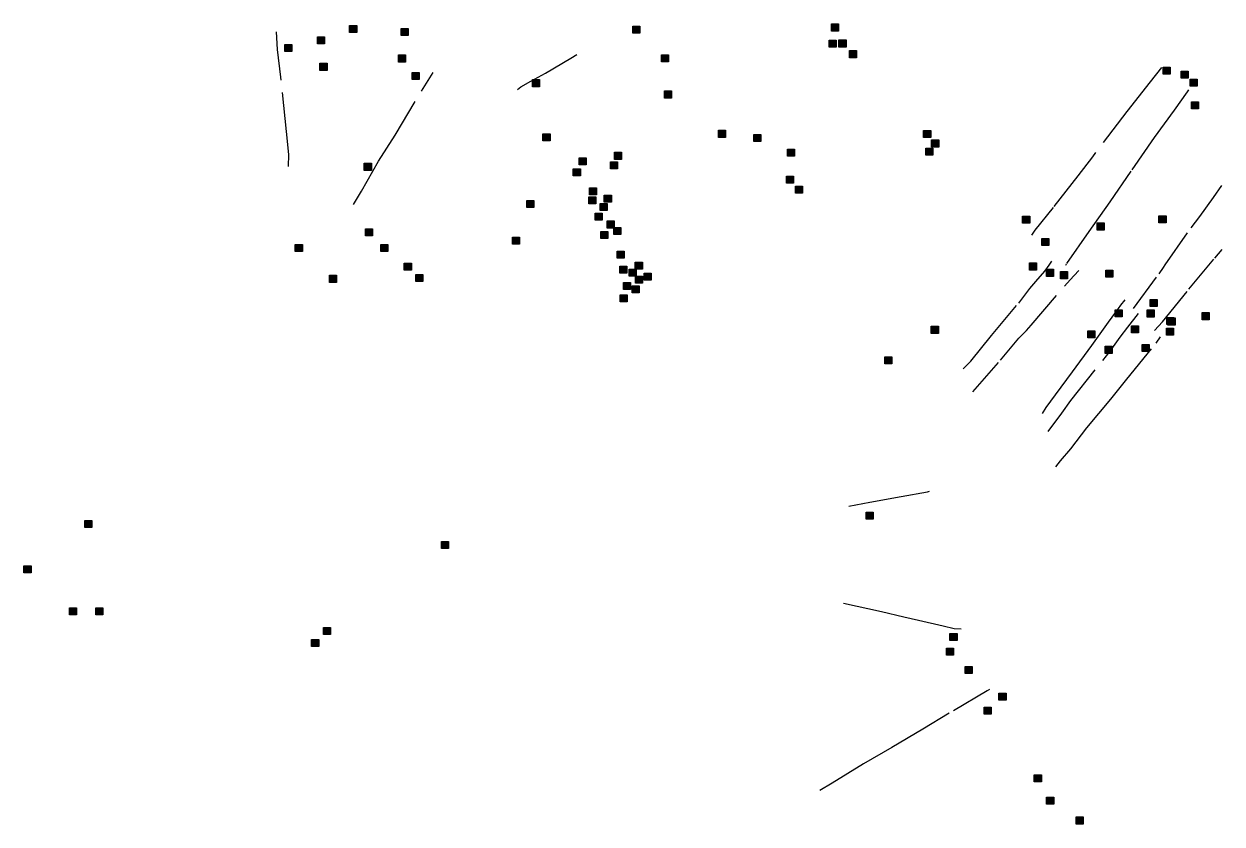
# Model space of a CAD drawing. Extents: x 393.5 to 446.9, y 8064.8 to 8120.4.
# Drawn here: x 436.98 to 446.78, y 8109.63 to 8116.18 of the extents above; entities that cross this region are included whole.
import ezdxf

# ---------------------------------------------------------------- set-up
doc = ezdxf.new("R2010")
doc.units = 0
doc.header["$LTSCALE"] = 0.064
doc.linetypes.add('DOT_DASHED', pattern=[7.7, 5, -1.2, 0.3, -1.2])
doc.layers.add('2', color=7, linetype='Continuous', lineweight=25)
doc.layers.add('22', color=7, linetype='DOT_DASHED', lineweight=13)

msp = doc.modelspace()

# ---------------------------------------------------------------- hatches: boundary and pattern name
at = {"layer": '2'}
for points in [[(439.6453, 8116.1646), (439.7033, 8116.1646), (439.7033, 8116.1066), (439.6453, 8116.1066)], [(440.0676, 8116.1391), (440.1256, 8116.1391), (440.1256, 8116.0811), (440.0676, 8116.0811)], [(441.9625, 8116.1575), (442.0205, 8116.1575), (442.0205, 8116.0995), (441.9625, 8116.0995)], [(443.5874, 8116.1761), (443.6454, 8116.1761), (443.6454, 8116.1181), (443.5874, 8116.1181)], [(439.3818, 8116.0714), (439.4398, 8116.0714), (439.4398, 8116.0134), (439.3818, 8116.0134)], [(443.5681, 8116.0445), (443.6261, 8116.0445), (443.6261, 8115.9865), (443.5681, 8115.9865)], [(443.6488, 8116.0451), (443.7068, 8116.0451), (443.7068, 8115.9871), (443.6488, 8115.9871)], [(439.1148, 8116.0081), (439.1728, 8116.0081), (439.1728, 8115.9501), (439.1148, 8115.9501)], [(443.7358, 8115.9576), (443.7938, 8115.9576), (443.7938, 8115.8996), (443.7358, 8115.8996)], [(439.4026, 8115.8538), (439.4606, 8115.8538), (439.4606, 8115.7958), (439.4026, 8115.7958)], [(440.0448, 8115.9223), (440.1028, 8115.9223), (440.1028, 8115.8643), (440.0448, 8115.8643)], [(442.1961, 8115.9228), (442.2541, 8115.9228), (442.2541, 8115.8648), (442.1961, 8115.8648)], [(440.1562, 8115.7797), (440.2142, 8115.7797), (440.2142, 8115.7217), (440.1562, 8115.7217)], [(446.3021, 8115.8233), (446.3601, 8115.8233), (446.3601, 8115.7653), (446.3021, 8115.7653)], [(446.4487, 8115.789), (446.5067, 8115.789), (446.5067, 8115.731), (446.4487, 8115.731)], [(441.1404, 8115.72), (441.1984, 8115.72), (441.1984, 8115.662), (441.1404, 8115.662)], [(446.5232, 8115.7243), (446.5812, 8115.7243), (446.5812, 8115.6663), (446.5232, 8115.6663)], [(442.2214, 8115.6273), (442.2794, 8115.6273), (442.2794, 8115.5693), (442.2214, 8115.5693)], [(446.5335, 8115.5382), (446.5915, 8115.5382), (446.5915, 8115.4802), (446.5335, 8115.4802)], [(441.2271, 8115.2772), (441.2851, 8115.2772), (441.2851, 8115.2192), (441.2271, 8115.2192)], [(442.6631, 8115.3052), (442.7211, 8115.3052), (442.7211, 8115.2472), (442.6631, 8115.2472)], [(442.9519, 8115.2717), (443.0099, 8115.2717), (443.0099, 8115.2137), (442.9519, 8115.2137)], [(444.3417, 8115.3039), (444.3997, 8115.3039), (444.3997, 8115.2459), (444.3417, 8115.2459)], [(443.2273, 8115.1507), (443.2853, 8115.1507), (443.2853, 8115.0927), (443.2273, 8115.0927)], [(444.3601, 8115.1593), (444.4181, 8115.1593), (444.4181, 8115.1013), (444.3601, 8115.1013)], [(444.4072, 8115.2261), (444.4652, 8115.2261), (444.4652, 8115.1681), (444.4072, 8115.1681)], [(441.5236, 8115.0805), (441.5816, 8115.0805), (441.5816, 8115.0225), (441.5236, 8115.0225)], [(441.8131, 8115.1254), (441.8711, 8115.1254), (441.8711, 8115.0674), (441.8131, 8115.0674)], [(439.7651, 8115.0351), (439.8231, 8115.0351), (439.8231, 8114.9771), (439.7651, 8114.9771)], [(441.4756, 8114.9896), (441.5336, 8114.9896), (441.5336, 8114.9316), (441.4756, 8114.9316)], [(441.7795, 8115.0469), (441.8375, 8115.0469), (441.8375, 8114.9889), (441.7795, 8114.9889)], [(443.2199, 8114.9291), (443.2779, 8114.9291), (443.2779, 8114.8711), (443.2199, 8114.8711)], [(441.6014, 8114.7607), (441.6594, 8114.7607), (441.6594, 8114.7027), (441.6014, 8114.7027)], [(441.6082, 8114.8346), (441.6662, 8114.8346), (441.6662, 8114.7766), (441.6082, 8114.7766)], [(441.7288, 8114.7743), (441.7868, 8114.7743), (441.7868, 8114.7163), (441.7288, 8114.7163)], [(443.2938, 8114.8485), (443.3518, 8114.8485), (443.3518, 8114.7905), (443.2938, 8114.7905)], [(441.0956, 8114.7299), (441.1536, 8114.7299), (441.1536, 8114.6719), (441.0956, 8114.6719)], [(441.6952, 8114.7071), (441.7532, 8114.7071), (441.7532, 8114.6491), (441.6952, 8114.6491)], [(441.6548, 8114.6266), (441.7128, 8114.6266), (441.7128, 8114.5686), (441.6548, 8114.5686)], [(441.7515, 8114.5633), (441.8095, 8114.5633), (441.8095, 8114.5053), (441.7515, 8114.5053)], [(445.1515, 8114.6026), (445.2095, 8114.6026), (445.2095, 8114.5446), (445.1515, 8114.5446)], [(446.2675, 8114.6047), (446.3255, 8114.6047), (446.3255, 8114.5467), (446.2675, 8114.5467)], [(439.7739, 8114.498), (439.8319, 8114.498), (439.8319, 8114.44), (439.7739, 8114.44)], [(441.7009, 8114.4769), (441.7589, 8114.4769), (441.7589, 8114.4189), (441.7009, 8114.4189)], [(441.8061, 8114.5093), (441.8641, 8114.5093), (441.8641, 8114.4513), (441.8061, 8114.4513)], [(445.7615, 8114.547), (445.8195, 8114.547), (445.8195, 8114.489), (445.7615, 8114.489)], [(439.201, 8114.3709), (439.259, 8114.3709), (439.259, 8114.3129), (439.201, 8114.3129)], [(439.9006, 8114.3707), (439.9586, 8114.3707), (439.9586, 8114.3127), (439.9006, 8114.3127)], [(440.9773, 8114.4315), (441.0353, 8114.4315), (441.0353, 8114.3735), (440.9773, 8114.3735)], [(445.3096, 8114.4195), (445.3676, 8114.4195), (445.3676, 8114.3615), (445.3096, 8114.3615)], [(441.8332, 8114.3154), (441.8912, 8114.3154), (441.8912, 8114.2574), (441.8332, 8114.2574)], [(440.0928, 8114.218), (440.1508, 8114.218), (440.1508, 8114.16), (440.0928, 8114.16)], [(441.8561, 8114.1932), (441.9141, 8114.1932), (441.9141, 8114.1352), (441.8561, 8114.1352)], [(441.9826, 8114.2268), (442.0406, 8114.2268), (442.0406, 8114.1688), (441.9826, 8114.1688)], [(445.208, 8114.219), (445.266, 8114.219), (445.266, 8114.161), (445.208, 8114.161)], [(439.4803, 8114.1184), (439.5383, 8114.1184), (439.5383, 8114.0604), (439.4803, 8114.0604)], [(440.1876, 8114.1251), (440.2456, 8114.1251), (440.2456, 8114.0671), (440.1876, 8114.0671)], [(441.9331, 8114.168), (441.9911, 8114.168), (441.9911, 8114.11), (441.9331, 8114.11)], [(441.9833, 8114.1106), (442.0413, 8114.1106), (442.0413, 8114.0526), (441.9833, 8114.0526)], [(442.0552, 8114.1362), (442.1132, 8114.1362), (442.1132, 8114.0782), (442.0552, 8114.0782)], [(445.3471, 8114.1674), (445.4051, 8114.1674), (445.4051, 8114.1094), (445.3471, 8114.1094)], [(445.4617, 8114.1484), (445.5197, 8114.1484), (445.5197, 8114.0904), (445.4617, 8114.0904)], [(445.8332, 8114.1603), (445.8912, 8114.1603), (445.8912, 8114.1023), (445.8332, 8114.1023)], [(441.8859, 8114.06), (441.9439, 8114.06), (441.9439, 8114.002), (441.8859, 8114.002)], [(441.956, 8114.032), (442.014, 8114.032), (442.014, 8113.974), (441.956, 8113.974)], [(441.8591, 8113.9577), (441.9171, 8113.9577), (441.9171, 8113.8997), (441.8591, 8113.8997)], [(446.1942, 8113.9193), (446.2522, 8113.9193), (446.2522, 8113.8613), (446.1942, 8113.8613)], [(445.9086, 8113.8364), (445.9666, 8113.8364), (445.9666, 8113.7784), (445.9086, 8113.7784)], [(446.1711, 8113.8346), (446.2291, 8113.8346), (446.2291, 8113.7766), (446.1711, 8113.7766)], [(446.6208, 8113.8124), (446.6788, 8113.8124), (446.6788, 8113.7544), (446.6208, 8113.7544)], [(444.4045, 8113.7006), (444.4625, 8113.7006), (444.4625, 8113.6426), (444.4045, 8113.6426)], [(446.0429, 8113.7039), (446.1009, 8113.7039), (446.1009, 8113.6459), (446.0429, 8113.6459)], [(446.3282, 8113.6847), (446.3862, 8113.6847), (446.3862, 8113.6267), (446.3282, 8113.6267)], [(446.3322, 8113.7732), (446.3902, 8113.7732), (446.3902, 8113.7152), (446.3322, 8113.7152)], [(446.3408, 8113.7691), (446.3988, 8113.7691), (446.3988, 8113.7111), (446.3408, 8113.7111)], [(445.6848, 8113.6628), (445.7428, 8113.6628), (445.7428, 8113.6048), (445.6848, 8113.6048)], [(445.8263, 8113.5371), (445.8843, 8113.5371), (445.8843, 8113.4791), (445.8263, 8113.4791)], [(446.13, 8113.5509), (446.188, 8113.5509), (446.188, 8113.4929), (446.13, 8113.4929)], [(444.0242, 8113.4504), (444.0822, 8113.4504), (444.0822, 8113.3924), (444.0242, 8113.3924)], [(437.4774, 8112.1111), (437.5354, 8112.1111), (437.5354, 8112.0531), (437.4774, 8112.0531)], [(443.8723, 8112.1786), (443.9303, 8112.1786), (443.9303, 8112.1206), (443.8723, 8112.1206)], [(440.3976, 8111.9398), (440.4556, 8111.9398), (440.4556, 8111.8818), (440.3976, 8111.8818)], [(436.9807, 8111.7387), (437.0387, 8111.7387), (437.0387, 8111.6807), (436.9807, 8111.6807)], [(437.3521, 8111.3956), (437.4101, 8111.3956), (437.4101, 8111.3376), (437.3521, 8111.3376)], [(437.5692, 8111.3948), (437.6272, 8111.3948), (437.6272, 8111.3368), (437.5692, 8111.3368)], [(439.4318, 8111.2354), (439.4898, 8111.2354), (439.4898, 8111.1774), (439.4318, 8111.1774)], [(439.3347, 8111.1371), (439.3927, 8111.1371), (439.3927, 8111.0791), (439.3347, 8111.0791)], [(444.557, 8111.1857), (444.615, 8111.1857), (444.615, 8111.1277), (444.557, 8111.1277)], [(444.5281, 8111.0658), (444.5861, 8111.0658), (444.5861, 8111.0078), (444.5281, 8111.0078)], [(444.6805, 8110.9154), (444.7385, 8110.9154), (444.7385, 8110.8574), (444.6805, 8110.8574)], [(444.9583, 8110.6967), (445.0163, 8110.6967), (445.0163, 8110.6387), (444.9583, 8110.6387)], [(444.837, 8110.582), (444.895, 8110.582), (444.895, 8110.524), (444.837, 8110.524)], [(445.2473, 8110.0278), (445.3053, 8110.0278), (445.3053, 8109.9698), (445.2473, 8109.9698)], [(445.3485, 8109.846), (445.4065, 8109.846), (445.4065, 8109.788), (445.3485, 8109.788)], [(445.5892, 8109.6831), (445.6472, 8109.6831), (445.6472, 8109.6251), (445.5892, 8109.6251)]]:
    msp.add_hatch(color=256, dxfattribs=at).paths.add_polyline_path(points)

# ---------------------------------------------------------------- linework, layer by layer
for points in [[(439.6453, 8116.1646), (439.7033, 8116.1646), (439.7033, 8116.1066), (439.6453, 8116.1066)], [(440.0676, 8116.1391), (440.1256, 8116.1391), (440.1256, 8116.0811), (440.0676, 8116.0811)], [(441.9625, 8116.1575), (442.0205, 8116.1575), (442.0205, 8116.0995), (441.9625, 8116.0995)], [(443.5874, 8116.1761), (443.6454, 8116.1761), (443.6454, 8116.1181), (443.5874, 8116.1181)], [(439.3818, 8116.0714), (439.4398, 8116.0714), (439.4398, 8116.0134), (439.3818, 8116.0134)], [(443.5681, 8116.0445), (443.6261, 8116.0445), (443.6261, 8115.9865), (443.5681, 8115.9865)], [(443.6488, 8116.0451), (443.7068, 8116.0451), (443.7068, 8115.9871), (443.6488, 8115.9871)], [(439.1148, 8116.0081), (439.1728, 8116.0081), (439.1728, 8115.9501), (439.1148, 8115.9501)], [(443.7358, 8115.9576), (443.7938, 8115.9576), (443.7938, 8115.8996), (443.7358, 8115.8996)], [(439.4026, 8115.8538), (439.4606, 8115.8538), (439.4606, 8115.7958), (439.4026, 8115.7958)], [(440.0448, 8115.9223), (440.1028, 8115.9223), (440.1028, 8115.8643), (440.0448, 8115.8643)], [(442.1961, 8115.9228), (442.2541, 8115.9228), (442.2541, 8115.8648), (442.1961, 8115.8648)], [(440.1562, 8115.7797), (440.2142, 8115.7797), (440.2142, 8115.7217), (440.1562, 8115.7217)], [(446.3021, 8115.8233), (446.3601, 8115.8233), (446.3601, 8115.7653), (446.3021, 8115.7653)], [(446.4487, 8115.789), (446.5067, 8115.789), (446.5067, 8115.731), (446.4487, 8115.731)], [(441.1404, 8115.72), (441.1984, 8115.72), (441.1984, 8115.662), (441.1404, 8115.662)], [(446.5232, 8115.7243), (446.5812, 8115.7243), (446.5812, 8115.6663), (446.5232, 8115.6663)], [(442.2214, 8115.6273), (442.2794, 8115.6273), (442.2794, 8115.5693), (442.2214, 8115.5693)], [(446.5335, 8115.5382), (446.5915, 8115.5382), (446.5915, 8115.4802), (446.5335, 8115.4802)], [(441.2271, 8115.2772), (441.2851, 8115.2772), (441.2851, 8115.2192), (441.2271, 8115.2192)], [(442.6631, 8115.3052), (442.7211, 8115.3052), (442.7211, 8115.2472), (442.6631, 8115.2472)], [(442.9519, 8115.2717), (443.0099, 8115.2717), (443.0099, 8115.2137), (442.9519, 8115.2137)], [(444.3417, 8115.3039), (444.3997, 8115.3039), (444.3997, 8115.2459), (444.3417, 8115.2459)], [(443.2273, 8115.1507), (443.2853, 8115.1507), (443.2853, 8115.0927), (443.2273, 8115.0927)], [(444.3601, 8115.1593), (444.4181, 8115.1593), (444.4181, 8115.1013), (444.3601, 8115.1013)], [(444.4072, 8115.2261), (444.4652, 8115.2261), (444.4652, 8115.1681), (444.4072, 8115.1681)], [(441.5236, 8115.0805), (441.5816, 8115.0805), (441.5816, 8115.0225), (441.5236, 8115.0225)], [(441.8131, 8115.1254), (441.8711, 8115.1254), (441.8711, 8115.0674), (441.8131, 8115.0674)], [(439.7651, 8115.0351), (439.8231, 8115.0351), (439.8231, 8114.9771), (439.7651, 8114.9771)], [(441.4756, 8114.9896), (441.5336, 8114.9896), (441.5336, 8114.9316), (441.4756, 8114.9316)], [(441.7795, 8115.0469), (441.8375, 8115.0469), (441.8375, 8114.9889), (441.7795, 8114.9889)], [(443.2199, 8114.9291), (443.2779, 8114.9291), (443.2779, 8114.8711), (443.2199, 8114.8711)], [(441.6014, 8114.7607), (441.6594, 8114.7607), (441.6594, 8114.7027), (441.6014, 8114.7027)], [(441.6082, 8114.8346), (441.6662, 8114.8346), (441.6662, 8114.7766), (441.6082, 8114.7766)], [(441.7288, 8114.7743), (441.7868, 8114.7743), (441.7868, 8114.7163), (441.7288, 8114.7163)], [(443.2938, 8114.8485), (443.3518, 8114.8485), (443.3518, 8114.7905), (443.2938, 8114.7905)], [(441.0956, 8114.7299), (441.1536, 8114.7299), (441.1536, 8114.6719), (441.0956, 8114.6719)], [(441.6952, 8114.7071), (441.7532, 8114.7071), (441.7532, 8114.6491), (441.6952, 8114.6491)], [(441.6548, 8114.6266), (441.7128, 8114.6266), (441.7128, 8114.5686), (441.6548, 8114.5686)], [(441.7515, 8114.5633), (441.8095, 8114.5633), (441.8095, 8114.5053), (441.7515, 8114.5053)], [(445.1515, 8114.6026), (445.2095, 8114.6026), (445.2095, 8114.5446), (445.1515, 8114.5446)], [(446.2675, 8114.6047), (446.3255, 8114.6047), (446.3255, 8114.5467), (446.2675, 8114.5467)], [(439.7739, 8114.498), (439.8319, 8114.498), (439.8319, 8114.44), (439.7739, 8114.44)], [(441.7009, 8114.4769), (441.7589, 8114.4769), (441.7589, 8114.4189), (441.7009, 8114.4189)], [(441.8061, 8114.5093), (441.8641, 8114.5093), (441.8641, 8114.4513), (441.8061, 8114.4513)], [(445.7615, 8114.547), (445.8195, 8114.547), (445.8195, 8114.489), (445.7615, 8114.489)], [(439.201, 8114.3709), (439.259, 8114.3709), (439.259, 8114.3129), (439.201, 8114.3129)], [(439.9006, 8114.3707), (439.9586, 8114.3707), (439.9586, 8114.3127), (439.9006, 8114.3127)], [(440.9773, 8114.4315), (441.0353, 8114.4315), (441.0353, 8114.3735), (440.9773, 8114.3735)], [(445.3096, 8114.4195), (445.3676, 8114.4195), (445.3676, 8114.3615), (445.3096, 8114.3615)], [(441.8332, 8114.3154), (441.8912, 8114.3154), (441.8912, 8114.2574), (441.8332, 8114.2574)], [(440.0928, 8114.218), (440.1508, 8114.218), (440.1508, 8114.16), (440.0928, 8114.16)], [(441.8561, 8114.1932), (441.9141, 8114.1932), (441.9141, 8114.1352), (441.8561, 8114.1352)], [(441.9826, 8114.2268), (442.0406, 8114.2268), (442.0406, 8114.1688), (441.9826, 8114.1688)], [(445.208, 8114.219), (445.266, 8114.219), (445.266, 8114.161), (445.208, 8114.161)], [(439.4803, 8114.1184), (439.5383, 8114.1184), (439.5383, 8114.0604), (439.4803, 8114.0604)], [(440.1876, 8114.1251), (440.2456, 8114.1251), (440.2456, 8114.0671), (440.1876, 8114.0671)], [(441.9331, 8114.168), (441.9911, 8114.168), (441.9911, 8114.11), (441.9331, 8114.11)], [(441.9833, 8114.1106), (442.0413, 8114.1106), (442.0413, 8114.0526), (441.9833, 8114.0526)], [(442.0552, 8114.1362), (442.1132, 8114.1362), (442.1132, 8114.0782), (442.0552, 8114.0782)], [(445.3471, 8114.1674), (445.4051, 8114.1674), (445.4051, 8114.1094), (445.3471, 8114.1094)], [(445.4617, 8114.1484), (445.5197, 8114.1484), (445.5197, 8114.0904), (445.4617, 8114.0904)], [(445.8332, 8114.1603), (445.8912, 8114.1603), (445.8912, 8114.1023), (445.8332, 8114.1023)], [(441.8859, 8114.06), (441.9439, 8114.06), (441.9439, 8114.002), (441.8859, 8114.002)], [(441.956, 8114.032), (442.014, 8114.032), (442.014, 8113.974), (441.956, 8113.974)], [(441.8591, 8113.9577), (441.9171, 8113.9577), (441.9171, 8113.8997), (441.8591, 8113.8997)], [(446.1942, 8113.9193), (446.2522, 8113.9193), (446.2522, 8113.8613), (446.1942, 8113.8613)], [(445.9086, 8113.8364), (445.9666, 8113.8364), (445.9666, 8113.7784), (445.9086, 8113.7784)], [(446.1711, 8113.8346), (446.2291, 8113.8346), (446.2291, 8113.7766), (446.1711, 8113.7766)], [(446.6208, 8113.8124), (446.6788, 8113.8124), (446.6788, 8113.7544), (446.6208, 8113.7544)], [(444.4045, 8113.7006), (444.4625, 8113.7006), (444.4625, 8113.6426), (444.4045, 8113.6426)], [(446.0429, 8113.7039), (446.1009, 8113.7039), (446.1009, 8113.6459), (446.0429, 8113.6459)], [(446.3282, 8113.6847), (446.3862, 8113.6847), (446.3862, 8113.6267), (446.3282, 8113.6267)], [(446.3322, 8113.7732), (446.3902, 8113.7732), (446.3902, 8113.7152), (446.3322, 8113.7152)], [(446.3408, 8113.7691), (446.3988, 8113.7691), (446.3988, 8113.7111), (446.3408, 8113.7111)], [(445.6848, 8113.6628), (445.7428, 8113.6628), (445.7428, 8113.6048), (445.6848, 8113.6048)], [(445.8263, 8113.5371), (445.8843, 8113.5371), (445.8843, 8113.4791), (445.8263, 8113.4791)], [(446.13, 8113.5509), (446.188, 8113.5509), (446.188, 8113.4929), (446.13, 8113.4929)], [(444.0242, 8113.4504), (444.0822, 8113.4504), (444.0822, 8113.3924), (444.0242, 8113.3924)], [(437.4774, 8112.1111), (437.5354, 8112.1111), (437.5354, 8112.0531), (437.4774, 8112.0531)], [(443.8723, 8112.1786), (443.9303, 8112.1786), (443.9303, 8112.1206), (443.8723, 8112.1206)], [(440.3976, 8111.9398), (440.4556, 8111.9398), (440.4556, 8111.8818), (440.3976, 8111.8818)], [(436.9807, 8111.7387), (437.0387, 8111.7387), (437.0387, 8111.6807), (436.9807, 8111.6807)], [(437.3521, 8111.3956), (437.4101, 8111.3956), (437.4101, 8111.3376), (437.3521, 8111.3376)], [(437.5692, 8111.3948), (437.6272, 8111.3948), (437.6272, 8111.3368), (437.5692, 8111.3368)], [(439.4318, 8111.2354), (439.4898, 8111.2354), (439.4898, 8111.1774), (439.4318, 8111.1774)], [(439.3347, 8111.1371), (439.3927, 8111.1371), (439.3927, 8111.0791), (439.3347, 8111.0791)], [(444.557, 8111.1857), (444.615, 8111.1857), (444.615, 8111.1277), (444.557, 8111.1277)], [(444.5281, 8111.0658), (444.5861, 8111.0658), (444.5861, 8111.0078), (444.5281, 8111.0078)], [(444.6805, 8110.9154), (444.7385, 8110.9154), (444.7385, 8110.8574), (444.6805, 8110.8574)], [(444.9583, 8110.6967), (445.0163, 8110.6967), (445.0163, 8110.6387), (444.9583, 8110.6387)], [(444.837, 8110.582), (444.895, 8110.582), (444.895, 8110.524), (444.837, 8110.524)], [(445.2473, 8110.0278), (445.3053, 8110.0278), (445.3053, 8109.9698), (445.2473, 8109.9698)], [(445.3485, 8109.846), (445.4065, 8109.846), (445.4065, 8109.788), (445.3485, 8109.788)], [(445.5892, 8109.6831), (445.6472, 8109.6831), (445.6472, 8109.6251), (445.5892, 8109.6251)]]:
    msp.add_lwpolyline(points, close=True, dxfattribs=at)
at = {"layer": '22'}
msp.add_line((445.9877, 8113.9162), (445.9528, 8113.8723), dxfattribs=at)
for points in [[(439.1461, 8115.0076), (439.1476, 8115.1074), (439.1285, 8115.2968), (439.0816, 8115.7398), (439.0551, 8115.9659), (439.0468, 8116.1111)], [(441.0194, 8115.64), (441.0465, 8115.66), (441.1279, 8115.7071), (441.2479, 8115.7741), (441.4549, 8115.8968), (441.5034, 8115.9267)], [(439.6758, 8114.6988), (439.7413, 8114.8073), (439.8827, 8115.052), (440.0188, 8115.2655), (440.2596, 8115.6692), (440.3286, 8115.7795)], [(446.2888, 8115.8189), (446.1955, 8115.7032), (446.0042, 8115.4587), (445.7223, 8115.0894), (445.6038, 8114.932), (445.4008, 8114.6732), (445.2531, 8114.4872), (445.225, 8114.4456)], [(446.508, 8115.636), (446.4994, 8115.6203), (446.3909, 8115.4708)], [(446.3909, 8115.4708), (446.2275, 8115.2458), (446.0369, 8114.9714), (445.8643, 8114.7204), (445.6945, 8114.4759), (445.5091, 8114.2106), (445.5026, 8114.1976)], [(446.3041, 8114.1828), (446.3184, 8114.2025), (446.5321, 8114.508), (446.6013, 8114.5985), (446.7132, 8114.7546), (446.7821, 8114.8539)], [(446.2309, 8113.6673), (446.296, 8113.7377), (446.5127, 8114.0056), (446.724, 8114.2593), (446.7835, 8114.3285)], [(444.6653, 8113.3535), (444.7268, 8113.4163), (444.8959, 8113.6256), (445.1211, 8113.8907), (445.2098, 8114.0095), (445.2613, 8114.0663), (445.3341, 8114.1532), (445.3693, 8114.2008), (445.392, 8114.2348)], [(446.059, 8113.8454), (446.2681, 8114.1312), (446.3041, 8114.1828)], [(445.1833, 8113.666), (445.2222, 8113.7093), (445.5401, 8114.0805), (445.5733, 8114.117), (445.6117, 8114.1584)], [(445.9528, 8113.8723), (445.9332, 8113.8453), (445.8515, 8113.7335), (445.7157, 8113.5436), (445.5559, 8113.329), (445.4191, 8113.1391), (445.3422, 8113.0351), (445.312, 8112.9872)], [(445.362, 8112.8405), (445.472, 8112.9896), (445.5466, 8113.0929), (445.8687, 8113.4961), (445.9504, 8113.6114), (446.0124, 8113.6941), (446.0989, 8113.8055)], [(444.7439, 8113.1639), (444.9707, 8113.4219), (445.1199, 8113.6046), (445.1833, 8113.666)], [(445.4242, 8112.5501), (445.4613, 8112.6003), (445.5455, 8112.6985), (445.6785, 8112.868), (445.8741, 8113.1041), (446.0055, 8113.2673), (446.2434, 8113.5618), (446.2813, 8113.6147)], [(443.7296, 8112.2285), (443.9011, 8112.2597), (444.1584, 8112.3081), (444.3723, 8112.3464), (444.3909, 8112.3493)], [(443.6859, 8111.4338), (443.9961, 8111.3655), (444.1806, 8111.3226), (444.2999, 8111.294), (444.5025, 8111.2482)], [(444.5025, 8111.2482), (444.5922, 8111.2258), (444.6478, 8111.2226)], [(444.8818, 8110.7269), (444.8614, 8110.7161), (444.5516, 8110.5318), (444.336, 8110.4017), (444.0811, 8110.2527), (443.8506, 8110.1173), (443.5926, 8109.9612), (443.4922, 8109.8991)]]:
    msp.add_lwpolyline(points, dxfattribs=at)

doc.saveas('drawing.dxf')
